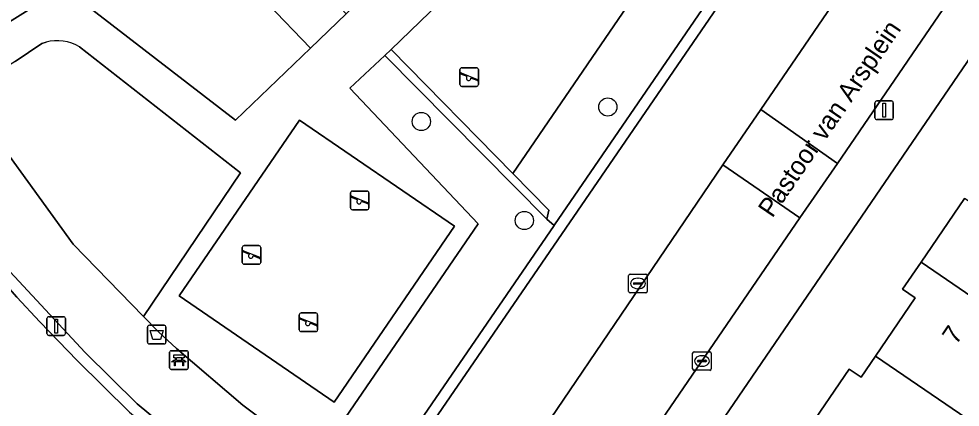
# Model space of a CAD drawing. Extents: x 159664 to 160323, y 385312 to 386115.
# Drawn here: x 160010.7 to 160061.2, y 385466 to 385486.9 of the extents above; entities that cross this region are included whole.
import ezdxf

# ---------------------------------------------------------------- set-up
doc = ezdxf.new("R2010")
doc.units = 0
for name, color, linetype in [('IMGEO_Afvalbak', 7, 'Continuous'), ('IMGEO_Bank', 7, 'Continuous'), ('IMGEO_Boom', 7, 'Continuous'), ('IMGEO_Erf', 7, 'Continuous'), ('IMGEO_Groenvoorziening', 7, 'Continuous'), ('IMGEO_Haag', 7, 'Continuous'), ('IMGEO_Kolk', 7, 'Continuous'), ('IMGEO_Lichtmast', 7, 'Continuous'), ('IMGEO_Openbare_ruimte_label', 7, 'Continuous'), ('IMGEO_Pand', 7, 'Continuous'), ('IMGEO_Pand_nummerreeks', 7, 'Continuous'), ('IMGEO_Parkeervlak_open', 7, 'Continuous'), ('IMGEO_Rijbaan_lokaal_open', 7, 'Continuous'), ('IMGEO_Speelvoorziening', 7, 'Continuous'), ('IMGEO_Terreindeel_zand', 7, 'Continuous'), ('IMGEO_Voetpad_halfverhard', 7, 'Continuous'), ('IMGEO_Voetpad_open', 7, 'Continuous')]:
    doc.layers.add(name, color=color, linetype=linetype)

msp = doc.modelspace()

# ---------------------------------------------------------------- linework, layer by layer
at = {"layer": 'IMGEO_Afvalbak'}
for p, q in [((160017.705, 385470.411), (160018.495, 385470.411)), ((160018.495, 385470.411), (160017.705, 385470.411)), ((160017.605, 385469.511), (160017.605, 385470.311)), ((160017.605, 385470.311), (160017.605, 385469.511)), ((160018.595, 385470.311), (160018.595, 385469.511)), ((160018.595, 385469.511), (160018.595, 385470.311)), ((160018.495, 385469.411), (160017.705, 385469.411)), ((160017.705, 385469.411), (160018.495, 385469.411))]:
    msp.add_line(p, q, dxfattribs=at)
msp.add_lwpolyline([(160017.748, 385470.125), (160018.452, 385470.125), (160018.303, 385469.655), (160017.897, 385469.655), (160017.748, 385470.125)], dxfattribs=at)
for centre, start, end in [((160017.705, 385470.311), 90, 180), ((160017.705, 385470.311), 90, 180), ((160018.495, 385470.311), 0, 90), ((160018.495, 385470.311), 360, 90), ((160017.705, 385469.511), 180, 270), ((160017.705, 385469.511), 180, 270), ((160018.495, 385469.511), 270, 0), ((160018.495, 385469.511), 270, 0)]:
    msp.add_arc(centre, 0.1, start, end, dxfattribs=at)
at = {"layer": 'IMGEO_Bank'}
for p, q in [((160018.793, 385468.12), (160018.793, 385468.961)), ((160018.793, 385468.961), (160018.793, 385468.12)), ((160018.868, 385469.045), (160019.709, 385469.045)), ((160019.709, 385469.045), (160018.868, 385469.045)), ((160019.793, 385468.97), (160019.793, 385468.129)), ((160019.793, 385468.129), (160019.793, 385468.97)), ((160019.49, 385468.443), (160019.097, 385468.443)), ((160019.102, 385468.551), (160019.102, 385468.657)), ((160019.146, 385468.657), (160019.146, 385468.551)), ((160019.434, 385468.663), (160019.152, 385468.663)), ((160019.152, 385468.545), (160019.434, 385468.545)), ((160019.44, 385468.551), (160019.44, 385468.657)), ((160019.484, 385468.657), (160019.484, 385468.551)), ((160019.718, 385468.045), (160018.877, 385468.045)), ((160018.877, 385468.045), (160019.718, 385468.045))]:
    msp.add_line(p, q, dxfattribs=at)
for points in [[(160019.096, 385468.663), (160019.01, 385468.663), (160019.01, 385468.824), (160019.573, 385468.824), (160019.573, 385468.663), (160019.49, 385468.663)], [(160019.04, 385468.443), (160018.898, 385468.443), (160019.01, 385468.545), (160019.096, 385468.545)], [(160019.09, 385468.436), (160019.09, 385468.229), (160019.047, 385468.229), (160019.047, 385468.436)], [(160019.49, 385468.545), (160019.573, 385468.545), (160019.685, 385468.443), (160019.546, 385468.443)], [(160019.54, 385468.436), (160019.54, 385468.229), (160019.496, 385468.229), (160019.496, 385468.436)]]:
    msp.add_lwpolyline(points, dxfattribs=at)
for centre, radius, start, end in [((160018.871, 385468.967), 0.0779, 92.4484, 184.2845), ((160018.871, 385468.967), 0.0779, 92.4484, 184.2845), ((160019.715, 385468.967), 0.0779, 2.4484, 94.2845), ((160019.715, 385468.967), 0.0779, 2.4484, 94.2845), ((160019.04, 385468.436), 0.00671, 2.8957, 87.1043), ((160019.097, 385468.436), 0.00671, 92.8957, 177.1043), ((160019.095, 385468.656), 0.00671, 2.8957, 87.1043), ((160019.095, 385468.552), 0.00671, 272.8957, 357.1043), ((160019.152, 385468.656), 0.00671, 92.8957, 177.1043), ((160019.152, 385468.552), 0.00671, 182.8957, 267.1043), ((160019.434, 385468.656), 0.00671, 2.8957, 87.1043), ((160019.434, 385468.552), 0.00671, 272.8957, 357.1043), ((160019.491, 385468.656), 0.00671, 92.8957, 177.1043), ((160019.491, 385468.552), 0.00671, 182.8957, 267.1043), ((160019.489, 385468.436), 0.00671, 2.8957, 87.1043), ((160019.546, 385468.436), 0.00671, 92.8957, 177.1043), ((160018.871, 385468.123), 0.0779, 182.4484, 274.2845), ((160018.871, 385468.123), 0.0779, 182.4484, 274.2845), ((160019.715, 385468.123), 0.0779, 272.4484, 4.2845), ((160019.715, 385468.123), 0.0779, 272.4484, 4.2845)]:
    msp.add_arc(centre, radius, start, end, dxfattribs=at)
at = {"layer": 'IMGEO_Boom'}
for centre in [(160042.308, 385482.119), (160032.301, 385481.341), (160037.828, 385476.031)]:
    msp.add_circle(centre, 0.489, dxfattribs=at)
at = {"layer": 'IMGEO_Erf'}
for points in [[(160072.148, 385500), (160031.904, 385441.082)], [(160052.924, 385464.621), (160055.268, 385468.057), (160055.902, 385467.625), (160056.677, 385468.76), (160058.806, 385471.881), (160058.13, 385472.342), (160059.121, 385473.795), (160061.456, 385477.217)]]:
    msp.add_lwpolyline(points, dxfattribs=at)
at = {"layer": 'IMGEO_Groenvoorziening'}
for points in [[(160055.672, 385498.399), (160055.902, 385498.735), (160056.092, 385498.873), (160056.047, 385499.014), (160055.612, 385499.373), (160050.555, 385503.547), (160050.123, 385503.911), (160049.605, 385503.43), (160055.296, 385498.913), (160039.454, 385475.806), (160039.424, 385475.762), (160029.696, 385461.575), (160028.045, 385460.303), (160024.69, 385460.303), (160024.321, 385459.765), (160028.283, 385459.765), (160030.191, 385461.235), (160031.278, 385462.821)], [(160055.296, 385498.913), (160049.605, 385503.43), (160047.744, 385501.701), (160050.93, 385498.752), (160050.409, 385497.86), (160037.207, 385478.551), (160039.141, 385476.577), (160039.029, 385476.11), (160039.424, 385475.762), (160039.454, 385475.806)], [(160050.409, 385497.86), (160050.93, 385498.752), (160047.744, 385501.701), (160030.679, 385485.214), (160037.207, 385478.551)], [(160019.378, 385496.639), (160001.781, 385485.649), (160003.661, 385482.613), (160013.113, 385488.526), (160019.436, 385492.482), (160026.357, 385485.279), (160028.275, 385487.118)], [(160019.436, 385492.482), (160013.113, 385488.526), (160022.326, 385481.412), (160026.357, 385485.279)], [(160030.679, 385485.214), (160030.334, 385484.884), (160039.029, 385476.11), (160039.141, 385476.577), (160037.207, 385478.551)], [(160039.424, 385475.762), (160039.029, 385476.11), (160030.334, 385484.884), (160028.464, 385483.131), (160035.351, 385475.859), (160024.69, 385460.303), (160028.045, 385460.303), (160029.696, 385461.575)], [(160013.62, 385474.758), (160007.747, 385482.836), (160004.704, 385480.929), (160006.534, 385477.974), (160009.493, 385474.051), (160014.257, 385468.951), (160017.05, 385466.187), (160023, 385461.258), (160025.13, 385464.325), (160022.729, 385466.121), (160019.169, 385469.159), (160018.203, 385470.052), (160017.394, 385470.882)], [(160014.257, 385468.951), (160009.493, 385474.051), (160006.534, 385477.974), (160006.055, 385477.613), (160009.031, 385473.668), (160010.584, 385471.918), (160011.823, 385470.597), (160013.835, 385468.525), (160016.647, 385465.742), (160020.691, 385462.391), (160022.656, 385460.763), (160023, 385461.258), (160017.05, 385466.187)]]:
    msp.add_lwpolyline(points, close=True, dxfattribs=at)
msp.add_lwpolyline([(160012.157, 385485.596), (160011.928, 385485.52), (160010.506, 385484.565), (160007.747, 385482.836), (160013.62, 385474.758), (160017.394, 385470.882), (160022.604, 385478.596), (160013.959, 385485.341)], dxfattribs=at)
msp.add_arc((160012.762, 385483.374), 2.303, 58.6688, 105.2223, dxfattribs=at)
at = {"layer": 'IMGEO_Haag'}
for points in [[(160055.672, 385498.399), (160055.902, 385498.735), (160056.092, 385498.873), (160056.047, 385499.014), (160055.612, 385499.373), (160050.555, 385503.547), (160050.123, 385503.911), (160049.605, 385503.43), (160055.296, 385498.913), (160039.454, 385475.806), (160039.424, 385475.762), (160029.696, 385461.575), (160028.045, 385460.303), (160024.69, 385460.303), (160024.321, 385459.765), (160028.283, 385459.765), (160030.191, 385461.235), (160031.278, 385462.821)], [(160030.679, 385485.214), (160030.334, 385484.884), (160039.029, 385476.11), (160039.141, 385476.577), (160037.207, 385478.551)], [(160014.257, 385468.951), (160009.493, 385474.051), (160006.534, 385477.974), (160006.055, 385477.613), (160009.031, 385473.668), (160010.584, 385471.918), (160011.823, 385470.597), (160013.835, 385468.525), (160016.647, 385465.742), (160020.691, 385462.391), (160022.656, 385460.763), (160023, 385461.258), (160017.05, 385466.187)]]:
    msp.add_lwpolyline(points, close=True, dxfattribs=at)
at = {"layer": 'IMGEO_Kolk'}
for p, q in [((160043.428, 385472.227), (160043.428, 385473.079)), ((160043.503, 385473.153), (160044.355, 385473.153)), ((160043.916, 385472.933), (160043.941, 385472.933)), ((160044.429, 385473.079), (160044.429, 385472.227)), ((160043.687, 385472.647), (160043.687, 385472.659)), ((160044.125, 385472.61), (160043.727, 385472.61)), ((160043.73, 385472.696), (160044.128, 385472.696)), ((160043.939, 385472.373), (160043.914, 385472.373)), ((160044.171, 385472.659), (160044.171, 385472.647)), ((160044.355, 385472.153), (160043.503, 385472.153)), ((160046.861, 385468.067), (160046.861, 385468.919)), ((160046.936, 385468.993), (160047.788, 385468.993)), ((160047.862, 385468.919), (160047.862, 385468.067)), ((160047.12, 385468.487), (160047.12, 385468.499)), ((160047.558, 385468.45), (160047.16, 385468.45)), ((160047.163, 385468.536), (160047.561, 385468.536)), ((160047.349, 385468.773), (160047.374, 385468.773)), ((160047.604, 385468.499), (160047.604, 385468.487)), ((160047.788, 385467.993), (160046.936, 385467.993)), ((160047.372, 385468.213), (160047.347, 385468.213))]:
    msp.add_line(p, q, dxfattribs=at)
for points in [[(160043.428, 385472.227), (160043.428, 385473.079)], [(160043.503, 385473.153), (160044.355, 385473.153)], [(160044.429, 385473.079), (160044.429, 385472.227)], [(160044.355, 385472.153), (160043.503, 385472.153)], [(160046.861, 385468.067), (160046.861, 385468.919)], [(160046.936, 385468.993), (160047.788, 385468.993)], [(160047.862, 385468.919), (160047.862, 385468.067)], [(160047.788, 385467.993), (160046.936, 385467.993)]]:
    msp.add_lwpolyline(points, dxfattribs=at)
for centre, radius, start, end in [((160043.505, 385473.077), 0.0765, 91.552, 178.448), ((160043.505, 385473.077), 0.0765, 91.552, 178.448), ((160044.353, 385473.077), 0.0765, 1.552, 88.448), ((160044.353, 385473.077), 0.0765, 1.552, 88.448), ((160043.727, 385472.656), 0.0403, 85.8775, 175.7526), ((160043.724, 385472.646), 0.0366, 178.938, 274.7102), ((160044.128, 385472.653), 0.043, 264.8664, 352.4533), ((160044.132, 385472.658), 0.0386, 1.7309, 96.639), ((160043.505, 385472.229), 0.0765, 181.552, 268.448), ((160043.505, 385472.229), 0.0765, 181.552, 268.448), ((160044.353, 385472.229), 0.0765, 271.552, 358.448), ((160044.353, 385472.229), 0.0765, 271.552, 358.448), ((160046.938, 385468.917), 0.0765, 91.552, 178.448), ((160046.938, 385468.917), 0.0765, 91.552, 178.448), ((160047.786, 385468.917), 0.0765, 1.552, 88.448), ((160047.786, 385468.917), 0.0765, 1.552, 88.448), ((160047.16, 385468.496), 0.0403, 85.8775, 175.7526), ((160047.157, 385468.486), 0.0366, 178.938, 274.7102), ((160047.561, 385468.493), 0.043, 264.8664, 352.4533), ((160047.565, 385468.498), 0.0386, 1.7309, 96.639), ((160046.938, 385468.069), 0.0765, 181.552, 268.448), ((160046.938, 385468.069), 0.0765, 181.552, 268.448), ((160047.786, 385468.069), 0.0765, 271.552, 358.448), ((160047.786, 385468.069), 0.0765, 271.552, 358.448)]:
    msp.add_arc(centre, radius, start, end, dxfattribs=at)
for centre, major_axis, ratio, start_param, end_param in [((160043.915, 385472.653), (-0.387, 0.002), 0.722429, 4.712389, 7.853982), ((160043.94, 385472.653), (-0.39, 0.002), 0.717154, 1.570796, 4.712389), ((160047.348, 385468.493), (-0.387, 0.002), 0.722429, 4.712389, 7.853982), ((160047.373, 385468.493), (-0.39, 0.002), 0.717154, 1.570796, 4.712389)]:
    msp.add_ellipse(centre, major_axis=major_axis, ratio=ratio, start_param=start_param, end_param=end_param, dxfattribs=at)
at = {"layer": 'IMGEO_Lichtmast'}
for p, q in [((160056.642, 385481.547), (160056.642, 385482.347)), ((160056.642, 385482.347), (160056.642, 385481.547)), ((160056.742, 385482.447), (160057.532, 385482.447)), ((160057.532, 385482.447), (160056.742, 385482.447)), ((160057.632, 385482.347), (160057.632, 385481.547)), ((160057.632, 385481.547), (160057.632, 385482.347)), ((160057.532, 385481.447), (160056.742, 385481.447)), ((160056.742, 385481.447), (160057.532, 385481.447)), ((160012.31, 385470.87), (160013.1, 385470.87)), ((160013.1, 385470.87), (160012.31, 385470.87)), ((160012.21, 385469.97), (160012.21, 385470.77)), ((160012.21, 385470.77), (160012.21, 385469.97)), ((160013.2, 385470.77), (160013.2, 385469.97)), ((160013.2, 385469.97), (160013.2, 385470.77)), ((160013.1, 385469.87), (160012.31, 385469.87)), ((160012.31, 385469.87), (160013.1, 385469.87))]:
    msp.add_line(p, q, dxfattribs=at)
for points in [[(160057.062, 385482.322), (160057.212, 385482.322), (160057.212, 385481.572), (160057.062, 385481.572), (160057.062, 385482.322)], [(160012.63, 385470.745), (160012.78, 385470.745), (160012.78, 385469.995), (160012.63, 385469.995), (160012.63, 385470.745)]]:
    msp.add_lwpolyline(points, dxfattribs=at)
for centre, start, end in [((160056.742, 385482.347), 90, 180), ((160056.742, 385482.347), 90, 180), ((160057.532, 385482.347), 0, 90), ((160057.532, 385482.347), 360, 90), ((160056.742, 385481.547), 180, 270), ((160056.742, 385481.547), 180, 270), ((160057.532, 385481.547), 270, 0), ((160057.532, 385481.547), 270, 0), ((160012.31, 385470.77), 90, 180), ((160012.31, 385470.77), 90, 180), ((160013.1, 385470.77), 0, 90), ((160013.1, 385470.77), 360, 90), ((160012.31, 385469.97), 180, 270), ((160012.31, 385469.97), 180, 270), ((160013.1, 385469.97), 270, 0), ((160013.1, 385469.97), 270, 0)]:
    msp.add_arc(centre, 0.1, start, end, dxfattribs=at)
at = {"layer": 'IMGEO_Pand'}
for points in [[(160062.863, 385477.941), (160062.079, 385476.792), (160061.456, 385477.217), (160059.121, 385473.795), (160066.657, 385468.65), (160068.82, 385467.174), (160070.918, 385470.249), (160071.938, 385471.745), (160069.776, 385473.221)], [(160065.7, 385462.601), (160068.82, 385467.174), (160066.657, 385468.65), (160059.121, 385473.795), (160058.13, 385472.342), (160058.806, 385471.881), (160056.677, 385468.76)], [(160056.677, 385468.76), (160055.902, 385467.625), (160055.268, 385468.057), (160052.924, 385464.621), (160060.418, 385459.505), (160062.341, 385462.324), (160064.504, 385460.848), (160065.7, 385462.601)]]:
    msp.add_lwpolyline(points, close=True, dxfattribs=at)
at = {"layer": 'IMGEO_Parkeervlak_open'}
for points in [[(160031.274, 385462.288), (160032.387, 385460.35), (160033.828, 385457.753), (160033.788, 385457.377), (160048.49, 385479.009), (160050.513, 385481.978), (160069.015, 385509.049)], [(160056.092, 385498.873), (160055.902, 385498.735), (160055.672, 385498.399), (160031.278, 385462.821)], [(160016.647, 385465.742), (160013.835, 385468.525), (160011.823, 385470.597), (160010.584, 385471.918), (160009.031, 385473.668), (160006.055, 385477.613)]]:
    msp.add_lwpolyline(points, dxfattribs=at)
at = {"layer": 'IMGEO_Rijbaan_lokaal_open'}
for points in [[(160050.513, 385481.978), (160054.637, 385479.095), (160069.511, 385500.833), (160071.889, 385504.341), (160074.312, 385507.86), (160070.172, 385510.662), (160069.015, 385509.049)], [(160052.619, 385476.171), (160054.637, 385479.095), (160050.513, 385481.978), (160048.49, 385479.009)]]:
    msp.add_lwpolyline(points, close=True, dxfattribs=at)
for points in [[(160048.49, 385479.009), (160033.788, 385457.377)], [(160052.619, 385476.171), (160048.49, 385479.009)], [(160031.557, 385445.41), (160052.619, 385476.171)]]:
    msp.add_lwpolyline(points, dxfattribs=at)
at = {"layer": 'IMGEO_Speelvoorziening'}
for p, q in [((160034.376, 385483.324), (160034.376, 385484.124)), ((160034.376, 385484.124), (160034.376, 385483.324)), ((160034.476, 385484.224), (160035.266, 385484.224)), ((160035.266, 385484.224), (160034.476, 385484.224)), ((160035.366, 385484.124), (160035.366, 385483.324)), ((160035.366, 385483.324), (160035.366, 385484.124)), ((160034.759, 385483.752), (160034.42, 385483.889)), ((160034.445, 385483.949), (160035.321, 385483.596)), ((160035.297, 385483.536), (160034.957, 385483.673)), ((160035.266, 385483.224), (160034.476, 385483.224)), ((160034.476, 385483.224), (160035.266, 385483.224)), ((160028.5, 385476.707), (160028.5, 385477.507)), ((160028.5, 385477.507), (160028.5, 385476.707)), ((160028.6, 385477.607), (160029.39, 385477.607)), ((160029.39, 385477.607), (160028.6, 385477.607)), ((160029.49, 385477.507), (160029.49, 385476.707)), ((160029.49, 385476.707), (160029.49, 385477.507)), ((160028.883, 385477.135), (160028.544, 385477.272)), ((160028.569, 385477.332), (160029.445, 385476.979)), ((160029.421, 385476.919), (160029.081, 385477.056)), ((160029.39, 385476.607), (160028.6, 385476.607)), ((160028.6, 385476.607), (160029.39, 385476.607)), ((160022.688, 385473.787), (160022.688, 385474.587)), ((160022.688, 385474.587), (160022.688, 385473.787)), ((160022.757, 385474.412), (160023.633, 385474.059)), ((160022.788, 385474.687), (160023.578, 385474.687)), ((160023.578, 385474.687), (160022.788, 385474.687)), ((160023.678, 385474.587), (160023.678, 385473.787)), ((160023.678, 385473.787), (160023.678, 385474.587)), ((160023.071, 385474.215), (160022.732, 385474.352)), ((160023.609, 385473.999), (160023.269, 385474.136)), ((160023.578, 385473.687), (160022.788, 385473.687)), ((160022.788, 385473.687), (160023.578, 385473.687)), ((160025.747, 385470.172), (160025.747, 385470.972)), ((160025.747, 385470.972), (160025.747, 385470.172)), ((160025.847, 385471.072), (160026.637, 385471.072)), ((160026.637, 385471.072), (160025.847, 385471.072)), ((160026.737, 385470.972), (160026.737, 385470.172)), ((160026.737, 385470.172), (160026.737, 385470.972)), ((160026.13, 385470.6), (160025.791, 385470.737)), ((160025.816, 385470.797), (160026.692, 385470.444)), ((160026.668, 385470.384), (160026.328, 385470.521)), ((160026.637, 385470.072), (160025.847, 385470.072)), ((160025.847, 385470.072), (160026.637, 385470.072))]:
    msp.add_line(p, q, dxfattribs=at)
for centre, radius, start, end in [((160034.476, 385484.124), 0.1, 90, 180), ((160034.476, 385484.124), 0.1, 90, 180), ((160035.266, 385484.124), 0.1, 0, 90), ((160035.266, 385484.124), 0.1, 360, 90), ((160034.433, 385483.919), 0.0327, 68.078, 248.078), ((160034.838, 385483.662), 0.12, 130.9928, 5.1632), ((160035.309, 385483.566), 0.0327, 248.078, 68.078), ((160034.476, 385483.324), 0.1, 180, 270), ((160034.476, 385483.324), 0.1, 180, 270), ((160035.266, 385483.324), 0.1, 270, 0), ((160035.266, 385483.324), 0.1, 270, 0), ((160028.6, 385477.507), 0.1, 90, 180), ((160028.6, 385477.507), 0.1, 90, 180), ((160029.39, 385477.507), 0.1, 0, 90), ((160029.39, 385477.507), 0.1, 360, 90), ((160028.557, 385477.302), 0.0327, 68.078, 248.078), ((160028.962, 385477.045), 0.12, 130.9928, 5.1632), ((160029.433, 385476.949), 0.0327, 248.078, 68.078), ((160028.6, 385476.707), 0.1, 180, 270), ((160028.6, 385476.707), 0.1, 180, 270), ((160029.39, 385476.707), 0.1, 270, 0), ((160029.39, 385476.707), 0.1, 270, 0), ((160022.788, 385474.587), 0.1, 90, 180), ((160022.788, 385474.587), 0.1, 90, 180), ((160022.745, 385474.382), 0.0327, 68.078, 248.078), ((160023.578, 385474.587), 0.1, 0, 90), ((160023.578, 385474.587), 0.1, 360, 90), ((160023.15, 385474.125), 0.12, 130.9928, 5.1632), ((160023.621, 385474.029), 0.0327, 248.078, 68.078), ((160022.788, 385473.787), 0.1, 180, 270), ((160022.788, 385473.787), 0.1, 180, 270), ((160023.578, 385473.787), 0.1, 270, 0), ((160023.578, 385473.787), 0.1, 270, 0), ((160025.847, 385470.972), 0.1, 90, 180), ((160025.847, 385470.972), 0.1, 90, 180), ((160026.637, 385470.972), 0.1, 0, 90), ((160026.637, 385470.972), 0.1, 360, 90), ((160025.804, 385470.767), 0.0327, 68.078, 248.078), ((160026.209, 385470.51), 0.12, 130.9928, 5.1632), ((160026.68, 385470.414), 0.0327, 248.078, 68.078), ((160025.847, 385470.172), 0.1, 180, 270), ((160025.847, 385470.172), 0.1, 180, 270), ((160026.637, 385470.172), 0.1, 270, 0), ((160026.637, 385470.172), 0.1, 270, 0)]:
    msp.add_arc(centre, radius, start, end, dxfattribs=at)
at = {"layer": 'IMGEO_Terreindeel_zand'}
msp.add_lwpolyline([(160034.081, 385475.729), (160025.758, 385481.42), (160019.305, 385471.983), (160027.628, 385466.292)], close=True, dxfattribs=at)
at = {"layer": 'IMGEO_Voetpad_halfverhard'}
for points in [[(160059.444, 385516.962), (160058.192, 385515.766), (160049.727, 385507.676), (160049.169, 385507.152), (160046.608, 385509.334), (160043.201, 385512.238), (160041.439, 385511.126), (160041.927, 385510.723), (160044.649, 385508.478), (160047.831, 385505.853), (160047.417, 385505.481), (160046.859, 385504.98), (160045.426, 385503.693), (160037.207, 385495.716), (160034.67, 385493.254), (160034.63, 385493.216), (160030.305, 385489.018), (160028.631, 385487.46), (160028.275, 385487.118), (160026.357, 385485.279), (160022.326, 385481.412), (160013.113, 385488.526), (160003.661, 385482.613)], [(160013.959, 385485.341), (160022.604, 385478.596), (160017.394, 385470.882), (160018.203, 385470.052), (160019.169, 385469.159), (160022.729, 385466.121), (160025.13, 385464.325), (160023, 385461.258), (160022.656, 385460.763), (160021.311, 385458.826), (160022.923, 385457.725), (160024.321, 385459.765), (160024.69, 385460.303), (160035.351, 385475.859), (160028.464, 385483.131), (160030.334, 385484.884), (160030.679, 385485.214), (160047.744, 385501.701)], [(160010.506, 385484.565), (160011.928, 385485.52), (160012.157, 385485.596)]]:
    msp.add_lwpolyline(points, dxfattribs=at)
msp.add_lwpolyline([(160034.081, 385475.729), (160027.628, 385466.292), (160019.305, 385471.983), (160025.758, 385481.42)], close=True, dxfattribs=at)
msp.add_arc((160012.762, 385483.374), 2.303, 58.6688, 105.2223, dxfattribs=at)
at = {"layer": 'IMGEO_Voetpad_open'}
msp.add_lwpolyline([(160074.794, 385508.563), (160074.312, 385507.86), (160071.889, 385504.341), (160072.872, 385503.661), (160070.504, 385500.161), (160069.511, 385500.833), (160054.637, 385479.095), (160052.619, 385476.171), (160031.557, 385445.41), (160031.552, 385442.648), (160031.904, 385441.082), (160072.148, 385500)], dxfattribs=at)

# ---------------------------------------------------------------- texts
at = {"layer": 'IMGEO_Openbare_ruimte_label'}
msp.add_text('Pastoor van Arsplein', height=1, rotation=55.6744, dxfattribs=at).set_placement((160051.134, 385476.129))
at = {"layer": 'IMGEO_Pand_nummerreeks'}
msp.add_text('7', height=1, rotation=55.6797, dxfattribs=at).set_placement((160061.008, 385469.318))

doc.saveas('drawing.dxf')
